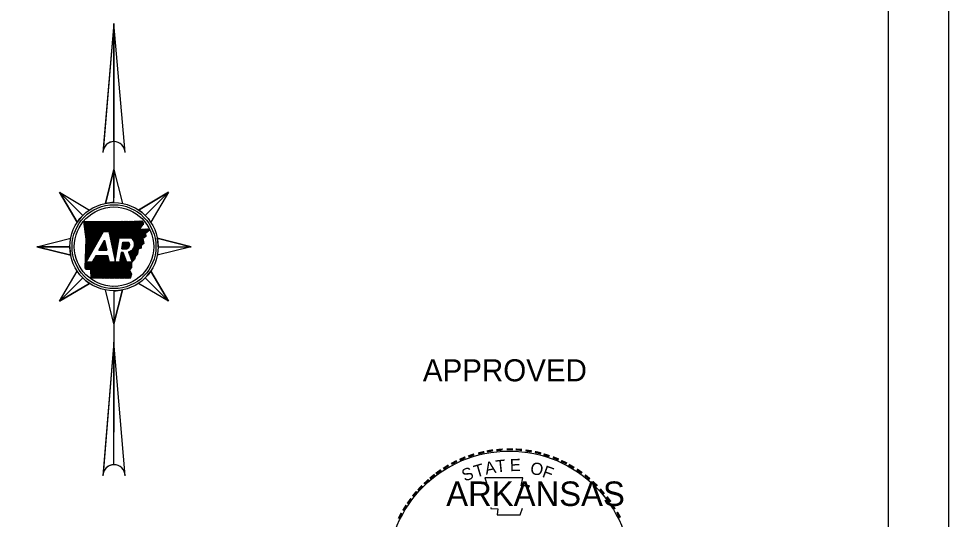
# Model space of a CAD drawing. Extents: x 1377389 to 1380723, y 1168351 to 1170484.
# Drawn here: x 1379986 to 1380723, y 1168740 to 1169138 of the extents above; entities that cross this region are included whole.
import ezdxf

# ---------------------------------------------------------------- set-up
doc = ezdxf.new("R2010")
doc.units = 0
for name, color, linetype in [('B_Existing_Bridge', 7, 'Continuous'), ('B_Fill', 7, 'Continuous'), ('B_Stations', 7, 'Continuous'), ('B_Text', 7, 'Continuous')]:
    doc.layers.add(name, color=color, linetype=linetype)

msp = doc.modelspace()

# ---------------------------------------------------------------- linework, layer by layer
msp.add_line((1380675.22, 1168390.56), (1380675.22, 1170445.16))
at = {"layer": 'B_Existing_Bridge'}
for p, q in [((1380037.49, 1168976.55), (1380037.8, 1168976.86)), ((1380037.6, 1168975.67), (1380038.79, 1168976.86)), ((1380037.71, 1168974.79), (1380039.78, 1168976.86)), ((1380037.82, 1168973.91), (1380040.77, 1168976.86)), ((1380037.93, 1168973.03), (1380041.76, 1168976.86)), ((1380038.04, 1168972.15), (1380042.75, 1168976.86)), ((1380038.15, 1168971.27), (1380043.73, 1168976.86)), ((1380038.26, 1168970.39), (1380044.72, 1168976.86)), ((1380038.37, 1168969.51), (1380045.71, 1168976.86)), ((1380038.48, 1168968.63), (1380046.7, 1168976.86)), ((1380038.59, 1168967.75), (1380047.69, 1168976.86)), ((1380038.7, 1168966.87), (1380048.68, 1168976.86)), ((1380038.81, 1168965.99), (1380049.67, 1168976.86)), ((1380038.91, 1168965.11), (1380050.66, 1168976.85)), ((1380038.95, 1168955.24), (1380060.58, 1168976.87)), ((1380038.98, 1168956.27), (1380059.59, 1168976.87)), ((1380039.02, 1168957.29), (1380058.59, 1168976.87)), ((1380039.02, 1168964.23), (1380051.65, 1168976.86)), ((1380039.05, 1168958.31), (1380057.6, 1168976.87)), ((1380039.08, 1168959.34), (1380056.61, 1168976.87)), ((1380039.12, 1168960.36), (1380055.62, 1168976.86)), ((1380039.13, 1168963.35), (1380052.64, 1168976.86)), ((1380039.15, 1168961.39), (1380054.63, 1168976.86)), ((1380039.19, 1168962.41), (1380053.63, 1168976.86)), ((1380053.65, 1168968.95), (1380061.57, 1168976.88)), ((1380054.64, 1168968.95), (1380062.56, 1168976.88)), ((1380055.63, 1168968.95), (1380063.56, 1168976.89)), ((1380056.62, 1168968.95), (1380064.57, 1168976.9)), ((1380057.24, 1168968.58), (1380065.57, 1168976.92)), ((1380057.41, 1168967.77), (1380066.58, 1168976.93)), ((1380057.58, 1168966.95), (1380067.58, 1168976.95)), ((1380057.76, 1168966.13), (1380068.59, 1168976.96)), ((1380057.93, 1168965.32), (1380069.59, 1168976.98)), ((1380058.11, 1168964.5), (1380070.6, 1168977)), ((1380058.28, 1168963.69), (1380071.61, 1168977.01)), ((1380058.46, 1168962.87), (1380072.61, 1168977.03)), ((1380058.63, 1168962.06), (1380073.62, 1168977.04)), ((1380058.81, 1168961.24), (1380074.62, 1168977.06)), ((1380058.98, 1168960.43), (1380075.63, 1168977.07)), ((1380059.15, 1168959.61), (1380076.63, 1168977.09)), ((1380059.33, 1168958.8), (1380077.64, 1168977.11)), ((1380059.5, 1168957.98), (1380078.66, 1168977.13)), ((1380066.38, 1168963.87), (1380079.67, 1168977.16)), ((1380067.37, 1168963.87), (1380080.68, 1168977.18)), ((1380068.36, 1168963.87), (1380081.7, 1168977.2)), ((1380069.35, 1168963.87), (1380082.71, 1168977.23)), ((1380070.34, 1168963.87), (1380083.72, 1168977.25)), ((1380071.33, 1168963.87), (1380083.94, 1168976.48)), ((1380072.32, 1168963.87), (1380084.42, 1168975.97)), ((1380073.31, 1168963.87), (1380084.55, 1168975.11)), ((1380038.88, 1168953.2), (1380050.98, 1168965.3)), ((1380038.91, 1168954.22), (1380052.27, 1168967.58)), ((1380074.3, 1168963.87), (1380082.29, 1168971.86)), ((1380075.2, 1168963.78), (1380082.1, 1168970.67)), ((1380075.74, 1168963.33), (1380083.14, 1168970.73)), ((1380076.22, 1168962.82), (1380084.18, 1168970.78)), ((1380076.65, 1168962.26), (1380085.23, 1168970.83)), ((1380077.02, 1168961.64), (1380086.27, 1168970.89)), ((1380077.32, 1168960.95), (1380087.31, 1168970.94)), ((1380077.48, 1168957.15), (1380086.47, 1168966.13)), ((1380077.55, 1168960.19), (1380088.25, 1168970.89)), ((1380077.68, 1168959.33), (1380088.72, 1168970.36)), ((1380077.69, 1168958.35), (1380086.35, 1168967.01)), ((1380085.36, 1168964.03), (1380086.58, 1168965.26)), ((1380088.28, 1168968.93), (1380089.18, 1168969.83)), ((1380038.78, 1168950.12), (1380047.1, 1168958.45)), ((1380038.81, 1168951.15), (1380048.4, 1168960.73)), ((1380038.85, 1168952.17), (1380049.69, 1168963.01)), ((1380049.45, 1168954.14), (1380054.54, 1168959.23)), ((1380050.44, 1168954.14), (1380054.71, 1168958.41)), ((1380050.63, 1168956.31), (1380054.36, 1168960.04)), ((1380051.92, 1168958.59), (1380054.19, 1168960.86)), ((1380053.22, 1168960.87), (1380054.01, 1168961.67)), ((1380059.68, 1168957.16), (1380065.3, 1168962.78)), ((1380059.85, 1168956.35), (1380065.09, 1168961.58)), ((1380060.03, 1168955.53), (1380064.88, 1168960.38)), ((1380060.2, 1168954.72), (1380064.67, 1168959.19)), ((1380060.38, 1168953.9), (1380064.46, 1168957.99)), ((1380067.57, 1168955.22), (1380072.78, 1168960.42)), ((1380067.77, 1168956.41), (1380071.79, 1168960.42)), ((1380067.98, 1168957.61), (1380070.8, 1168960.42)), ((1380068.19, 1168958.81), (1380069.81, 1168960.42)), ((1380068.4, 1168960.01), (1380068.82, 1168960.42)), ((1380068.56, 1168955.22), (1380073.33, 1168959.98)), ((1380069.55, 1168955.22), (1380073.66, 1168959.33)), ((1380070.54, 1168955.22), (1380073.85, 1168958.52)), ((1380073.39, 1168951.08), (1380084.37, 1168962.06)), ((1380073.66, 1168950.36), (1380084.55, 1168961.25)), ((1380073.93, 1168949.64), (1380084.74, 1168960.45)), ((1380074.2, 1168948.91), (1380084.92, 1168959.64)), ((1380076.62, 1168955.3), (1380084.18, 1168962.86)), ((1380038.68, 1168947.05), (1380043.23, 1168951.6)), ((1380038.71, 1168948.08), (1380044.52, 1168953.88)), ((1380038.74, 1168949.1), (1380045.81, 1168956.17)), ((1380051.43, 1168954.14), (1380054.88, 1168957.6)), ((1380052.42, 1168954.14), (1380055.06, 1168956.78)), ((1380053.41, 1168954.14), (1380055.23, 1168955.96)), ((1380054.4, 1168954.14), (1380055.41, 1168955.15)), ((1380055.39, 1168954.14), (1380055.58, 1168954.33)), ((1380060.55, 1168953.09), (1380064.25, 1168956.79)), ((1380060.73, 1168952.27), (1380064.04, 1168955.59)), ((1380060.9, 1168951.46), (1380063.83, 1168954.39)), ((1380061.07, 1168950.64), (1380063.62, 1168953.19)), ((1380061.25, 1168949.83), (1380063.42, 1168951.99)), ((1380061.42, 1168949.01), (1380063.21, 1168950.79)), ((1380066.3, 1168947.95), (1380069.25, 1168950.9)), ((1380066.51, 1168949.14), (1380068.98, 1168951.62)), ((1380066.72, 1168950.34), (1380068.7, 1168952.32)), ((1380066.93, 1168951.54), (1380067.71, 1168952.32)), ((1380071.53, 1168955.22), (1380073.76, 1168957.45)), ((1380072.86, 1168952.53), (1380073.16, 1168952.83)), ((1380073.13, 1168951.8), (1380075.01, 1168953.69)), ((1380074.46, 1168948.19), (1380080.4, 1168954.13)), ((1380074.73, 1168947.47), (1380080.29, 1168953.03)), ((1380075, 1168946.74), (1380080.18, 1168951.93)), ((1380081.54, 1168955.27), (1380082.93, 1168956.66)), ((1380038.45, 1168939.9), (1380043.12, 1168944.57)), ((1380038.47, 1168940.91), (1380042.13, 1168944.57)), ((1380038.51, 1168941.93), (1380041.14, 1168944.57)), ((1380038.54, 1168942.96), (1380040.15, 1168944.57)), ((1380038.57, 1168943.98), (1380039.35, 1168944.75)), ((1380038.61, 1168945), (1380040.64, 1168947.04)), ((1380038.64, 1168946.03), (1380041.93, 1168949.32)), ((1380038.82, 1168939.28), (1380049.23, 1168949.68)), ((1380039.41, 1168938.88), (1380050.22, 1168949.68)), ((1380040.12, 1168938.6), (1380051.21, 1168949.68)), ((1380041.3, 1168938.78), (1380052.2, 1168949.68)), ((1380042.3, 1168938.8), (1380053.19, 1168949.68)), ((1380043.08, 1168938.59), (1380054.18, 1168949.68)), ((1380043.11, 1168936.64), (1380056.16, 1168949.68)), ((1380043.11, 1168937.63), (1380055.17, 1168949.68)), ((1380043.12, 1168935.65), (1380056.68, 1168949.21)), ((1380043.12, 1168934.67), (1380056.85, 1168948.4)), ((1380043.12, 1168933.68), (1380057.03, 1168947.58)), ((1380043.12, 1168932.69), (1380057.2, 1168946.77)), ((1380043.14, 1168931.72), (1380057.38, 1168945.95)), ((1380044.13, 1168931.72), (1380057.55, 1168945.14)), ((1380045.1, 1168946.55), (1380048.24, 1168949.68)), ((1380045.12, 1168931.71), (1380057.97, 1168944.57)), ((1380046.11, 1168931.71), (1380058.96, 1168944.57)), ((1380046.4, 1168948.83), (1380047.25, 1168949.68)), ((1380047.09, 1168931.71), (1380059.95, 1168944.57)), ((1380048.08, 1168931.71), (1380060.94, 1168944.57)), ((1380049.07, 1168931.71), (1380061.93, 1168944.57)), ((1380050.06, 1168931.71), (1380062.92, 1168944.57)), ((1380051.05, 1168931.71), (1380063.91, 1168944.57)), ((1380052.04, 1168931.7), (1380064.9, 1168944.57)), ((1380053.02, 1168931.7), (1380070.05, 1168948.73)), ((1380054.01, 1168931.7), (1380070.32, 1168948.01)), ((1380055, 1168931.7), (1380070.59, 1168947.28)), ((1380055.99, 1168931.7), (1380070.85, 1168946.56)), ((1380056.98, 1168931.7), (1380071.12, 1168945.84)), ((1380057.97, 1168931.69), (1380071.39, 1168945.11)), ((1380058.95, 1168931.69), (1380071.83, 1168944.57)), ((1380059.94, 1168931.69), (1380072.82, 1168944.57)), ((1380060.93, 1168931.69), (1380073.81, 1168944.57)), ((1380061.6, 1168948.19), (1380063, 1168949.59)), ((1380061.77, 1168947.38), (1380062.79, 1168948.4)), ((1380061.92, 1168931.69), (1380074.8, 1168944.57)), ((1380061.95, 1168946.56), (1380062.58, 1168947.2)), ((1380062.12, 1168945.75), (1380062.37, 1168946)), ((1380062.91, 1168931.69), (1380075.13, 1168943.91)), ((1380063.9, 1168931.68), (1380075.17, 1168942.96)), ((1380065.88, 1168945.55), (1380069.78, 1168949.45)), ((1380066.09, 1168946.75), (1380069.52, 1168950.17)), ((1380075.26, 1168946.02), (1380078.3, 1168949.06)), ((1380075.53, 1168945.3), (1380077.88, 1168947.64)), ((1380064.88, 1168931.68), (1380075.22, 1168942.02)), ((1380065.87, 1168931.68), (1380075.26, 1168941.07)), ((1380066.86, 1168931.68), (1380073.64, 1168938.45)), ((1380067.85, 1168931.68), (1380073.94, 1168937.77)), ((1380068.84, 1168931.68), (1380074.25, 1168937.09)), ((1380069.83, 1168931.67), (1380074.55, 1168936.4)), ((1380070.81, 1168931.67), (1380074.86, 1168935.72)), ((1380071.8, 1168931.67), (1380075.11, 1168934.98)), ((1380072.79, 1168931.67), (1380074.67, 1168933.55)), ((1380073.78, 1168931.67), (1380074.22, 1168932.11))]:
    msp.add_line(p, q, dxfattribs=at)
msp.add_circle((1380061.35, 1168956.83), 33.25, dxfattribs=at)
at = {"layer": 'B_Fill'}
for p, q in [((1380061.35, 1169133.82), (1380052.72, 1169032.93)), ((1380061.35, 1169133.82), (1380061.35, 1168995.65)), ((1380061.35, 1169040.2), (1380061.35, 1169133.82)), ((1380052.84, 1169034.34), (1380053.24, 1169034.73)), ((1380052.89, 1169034.88), (1380053.69, 1169035.68)), ((1380061.35, 1169018.08), (1380054.53, 1168991.16)), ((1380061.35, 1168991.83), (1380061.35, 1169018.08)), ((1380018.04, 1169000.14), (1380036.6, 1168981.58)), ((1380036.6, 1168981.58), (1380018.04, 1169000.14)), ((1380018.04, 1169000.14), (1380032.25, 1168976.28)), ((1380104.66, 1169000.14), (1380080.8, 1168985.92)), ((1380086.1, 1168981.58), (1380104.66, 1169000.14)), ((1380086.1, 1168981.58), (1380104.66, 1169000.14)), ((1380039.24, 1168944.57), (1380053.05, 1168968.95)), ((1380053.05, 1168968.95), (1380057.16, 1168968.95)), ((1380049.4, 1168954.14), (1380053.92, 1168962.12)), ((1380065.48, 1168963.87), (1380075.07, 1168963.87)), ((1380068.47, 1168960.42), (1380072.98, 1168960.42)), ((1380122.6, 1168956.83), (1380095.68, 1168963.64)), ((1380000.1, 1168956.83), (1380026.35, 1168956.83)), ((1380026.35, 1168956.83), (1380000.1, 1168956.83)), ((1380000.1, 1168956.83), (1380027.02, 1168950.01)), ((1380049.4, 1168954.14), (1380055.62, 1168954.14)), ((1380068.72, 1168952.32), (1380067.06, 1168952.32)), ((1380067.57, 1168955.22), (1380071.68, 1168955.22)), ((1380071.59, 1168944.57), (1380068.72, 1168952.32)), ((1380072.78, 1168952.74), (1380075.8, 1168944.57)), ((1380096.35, 1168956.83), (1380122.6, 1168956.83)), ((1380096.35, 1168956.83), (1380122.6, 1168956.83)), ((1380043.98, 1168944.57), (1380039.24, 1168944.57)), ((1380046.88, 1168949.68), (1380043.98, 1168944.57)), ((1380056.58, 1168949.68), (1380046.88, 1168949.68)), ((1380065.71, 1168944.57), (1380057.67, 1168944.57)), ((1380075.8, 1168944.57), (1380071.59, 1168944.57)), ((1380104.66, 1168913.52), (1380090.44, 1168937.37)), ((1380018.04, 1168913.52), (1380036.6, 1168932.08)), ((1380036.6, 1168932.08), (1380018.04, 1168913.52)), ((1380086.1, 1168932.08), (1380104.66, 1168913.52)), ((1380086.1, 1168932.08), (1380104.66, 1168913.52)), ((1380018.04, 1168913.52), (1380041.89, 1168927.73)), ((1380061.34, 1168921.83), (1380061.35, 1168921.83)), ((1380061.35, 1168895.58), (1380068.16, 1168922.5)), ((1380061.35, 1168921.83), (1380061.35, 1168809.78)), ((1380061.35, 1168921.83), (1380061.35, 1168895.58)), ((1380061.35, 1168880.95), (1380052.72, 1168776.51)), ((1380061.35, 1168783.82), (1380061.35, 1168880.95))]:
    msp.add_line(p, q, dxfattribs=at)
for points in [[(1380070.1, 1169031.45), (1380061.35, 1169133.82), (1380052.6, 1169031.45)], [(1380054.53, 1168991.16), (1380061.35, 1169018.08), (1380068.16, 1168991.16)], [(1380032.25, 1168976.28), (1380018.04, 1169000.14), (1380041.89, 1168985.92)], [(1380080.8, 1168985.92), (1380104.66, 1169000.14), (1380090.44, 1168976.28)], [(1380037.45, 1168976.86), (1380051.11, 1168976.85), (1380063.09, 1168976.88), (1380077.23, 1168977.1), (1380083.79, 1168977.25)], [(1380038.44, 1168939.91), (1380039.2, 1168962.83), (1380037.45, 1168976.86)], [(1380057.16, 1168968.95), (1380062.23, 1168945.22), (1380065.48, 1168963.87)], [(1380088.08, 1168970.98), (1380089.26, 1168969.74), (1380086.31, 1168967.32), (1380086.63, 1168964.87), (1380084.1, 1168963.21), (1380084.97, 1168959.45), (1380083.02, 1168957.67), (1380082.85, 1168955.74), (1380080.48, 1168954.89), (1380080.11, 1168951.24), (1380078.41, 1168949.42), (1380077.58, 1168946.67), (1380075.11, 1168944.4), (1380075.29, 1168940.4), (1380073.61, 1168938.51), (1380075.14, 1168935.08), (1380074.08, 1168931.67)], [(1380081.76, 1168970.65), (1380088.17, 1168970.98)], [(1380027.02, 1168950.01), (1380000.1, 1168956.83), (1380027.02, 1168963.64)], [(1380053.92, 1168962.12), (1380055.62, 1168954.14)], [(1380067.57, 1168955.22), (1380068.47, 1168960.42)], [(1380095.68, 1168963.64), (1380122.6, 1168956.83), (1380095.68, 1168950.01)], [(1380067.06, 1168952.32), (1380065.71, 1168944.57)], [(1380057.67, 1168944.57), (1380056.58, 1168949.68)], [(1380041.89, 1168927.73), (1380018.04, 1168913.52), (1380032.25, 1168937.37)], [(1380074.08, 1168931.67), (1380043.13, 1168931.72), (1380043.11, 1168938.55)], [(1380090.44, 1168937.37), (1380104.66, 1168913.52), (1380080.8, 1168927.73)], [(1380068.16, 1168922.5), (1380061.35, 1168895.58), (1380054.53, 1168922.5)], [(1380070.1, 1168775.07), (1380061.35, 1168880.95), (1380052.6, 1168775.07)]]:
    msp.add_lwpolyline(points, dxfattribs=at)
for radius in [35, 31.5]:
    msp.add_circle((1380061.35, 1168956.83), radius, dxfattribs=at)
for centre, radius, start, end in [((1380061.35, 1169031.45), 8.75, 0, 180), ((1380061.35, 1169031.45), 8.75, 90, 170.22959), ((1380061.35, 1168956.83), 35, 90, 101.22909), ((1380061.35, 1168956.83), 35, 135, 146.22909), ((1380061.35, 1168956.83), 35, 45, 56.22909), ((1380070.69, 1168958.23), 3.17, 288.12683, 43.89016), ((1380071.51, 1168958.8), 6.2, 281.86262, 54.87052), ((1380061.35, 1168956.83), 35, 0, 11.22909), ((1380061.35, 1168956.83), 35, 180, 191.22909), ((1380061.35, 1168956.83), 35, 315, 326.22909), ((1380061.35, 1168956.83), 35, 225, 236.22909), ((1380061.35, 1168956.83), 35, 270, 281.22909), ((1380061.35, 1168775.07), 8.75, 0, 180), ((1380061.35, 1168775.07), 8.75, 90, 170.5511)]:
    msp.add_arc(centre, radius, start, end, dxfattribs=at)
for points in [[(1380083.79, 1168977.25), (1380083.83, 1168976.88), (1380083.95, 1168976.69), (1380083.96, 1168976.33), (1380084.11, 1168976.18), (1380084.35, 1168976.03), (1380084.57, 1168975.78), (1380084.62, 1168975.49), (1380084.56, 1168975.2), (1380084.54, 1168974.87), (1380084.5, 1168974.58), (1380084.45, 1168974.32), (1380084.25, 1168974.11), (1380084.06, 1168973.96), (1380083.88, 1168973.78), (1380083.75, 1168973.59), (1380083.53, 1168973.39), (1380083.31, 1168973.18), (1380083.14, 1168972.99), (1380082.96, 1168972.76), (1380082.87, 1168972.5), (1380082.68, 1168972.31), (1380082.53, 1168972.14), (1380082.33, 1168971.91), (1380082.22, 1168971.69), (1380082.03, 1168971.42), (1380081.99, 1168971.17), (1380081.86, 1168970.97), (1380081.85, 1168970.93)], [(1380043.11, 1168938.55), (1380043.14, 1168938.53), (1380042.98, 1168938.64), (1380042.76, 1168938.75), (1380042.52, 1168938.77), (1380042.21, 1168938.81), (1380041.94, 1168938.84), (1380041.67, 1168939.02), (1380041.39, 1168938.83), (1380041.07, 1168938.69), (1380040.88, 1168938.85), (1380040.64, 1168938.75), (1380040.47, 1168938.8), (1380040.17, 1168938.59), (1380039.89, 1168938.67), (1380039.69, 1168938.61), (1380039.44, 1168938.62), (1380039.39, 1168938.91), (1380039.14, 1168938.95), (1380038.93, 1168939.07), (1380038.79, 1168939.36), (1380038.68, 1168939.59), (1380038.44, 1168939.91)]]:
    msp.add_spline(points, degree=3, dxfattribs=at)
at = {"layer": 'B_Stations'}
for points in [[(1380355.29, 1168773.39), (1380357.89, 1168765.29)], [(1380389.39, 1168764.49), (1380390.79, 1168767.19), (1380384.19, 1168766.99), (1380385.49, 1168773.39), (1380355.29, 1168773.39)], [(1380360.09, 1168749.89), (1380360.09, 1168748.99), (1380365.49, 1168748.79), (1380364.99, 1168744.19), (1380383.19, 1168744.19), (1380385.19, 1168749.39)]]:
    msp.add_lwpolyline(points, dxfattribs=at)
msp.add_circle((1380374.72, 1168698.2), 96.45, dxfattribs=at)
at = {"layer": 'B_Text'}
msp.add_lwpolyline([(1377389.35, 1170484.1), (1380722.75, 1170484.1), (1380722.75, 1168350.73), (1377389.35, 1168350.73)], close=True, dxfattribs=at)

# ---------------------------------------------------------------- texts
at = {"layer": 'B_Fill'}
msp.add_text('DWB 7-27-17', height=0.6806, dxfattribs=at).set_placement((1380059.2, 1168924.74))
at = {"layer": 'B_Stations'}
for s, height, p in [('APPROVED', 17.496, (1380306.19, 1168849.99)), ('ARKANSAS', 19.44, (1380324.69, 1168751.09))]:
    msp.add_text(s, height=height, dxfattribs=at).set_placement(p)
for s, height, rotation, p in [('-', 15.55, 10.21935, (1380356.99, 1168788.29)), ('-', 15.55, 5.89682, (1380364.09, 1168789.29)), ('-', 15.55, 0.18623, (1380371.59, 1168789.99)), ('-', 15.55, 357.74304, (1380378.59, 1168789.89)), ('-', 15.55, 352.16173, (1380385.79, 1168789.29)), ('-', 15.55, 24.30721, (1380336.89, 1168781.79)), ('-', 15.55, 19.17608, (1380343.19, 1168784.39)), ('-', 15.55, 13.63015, (1380350.49, 1168786.69)), ('E', 9.72, 0.83234, (1380375.19, 1168778.69)), ('-', 15.55, 347.20489, (1380392.79, 1168788.29)), ('-', 15.55, 342.3362, (1380399.09, 1168786.69)), ('-', 15.55, 337.85509, (1380406.09, 1168784.59)), ('-', 15.55, 34.06357, (1380324.99, 1168775.09)), ('-', 15.55, 28.79182, (1380330.79, 1168778.69)), ('S', 9.72, 21.59401, (1380339.29, 1168770.29)), ('T', 9.72, 16.4036, (1380348.19, 1168773.49)), ('A', 9.72, 11.21318, (1380356.19, 1168775.89)), ('T', 9.72, 6.02276, (1380364.39, 1168777.59)), ('O', 9.72, 350.4515, (1380390.79, 1168776.59)), ('F', 9.72, 340.07066, (1380400.09, 1168774.39)), ('-', 15.55, 334.12109, (1380412.29, 1168781.99)), ('-', 15.55, 329.64089, (1380417.89, 1168779.19)), ('-', 15.55, 325.86266, (1380424.09, 1168775.69)), ('-', 15.55, 38.95066, (1380314.79, 1168767.59)), ('-', 15.55, 36.23174, (1380319.29, 1168771.29)), ('-', 15.55, 320.52971, (1380430.09, 1168771.59)), ('-', 15.55, 48.42305, (1380306.19, 1168758.79)), ('-', 15.55, 42.96224, (1380310.59, 1168763.49)), ('-', 15.55, 315.57859, (1380435.89, 1168766.79)), ('-', 15.55, 50.61417, (1380302.19, 1168754.19)), ('-', 15.55, 309.87973, (1380441.39, 1168761.39)), ('-', 15.55, 306.65218, (1380446.59, 1168755.59)), ('-', 15.55, 58.07063, (1380295.09, 1168743.49)), ('-', 15.55, 54.23247, (1380298.29, 1168748.59)), ('-', 13.61, 303.67529, (1380451.19, 1168750.09)), ('-', 15.55, 62.87135, (1380291.99, 1168737.49)), ('-', 15.55, 299.66835, (1380454.39, 1168744.09))]:
    msp.add_text(s, height=height, rotation=rotation, dxfattribs=at).set_placement(p)

doc.saveas('drawing.dxf')
